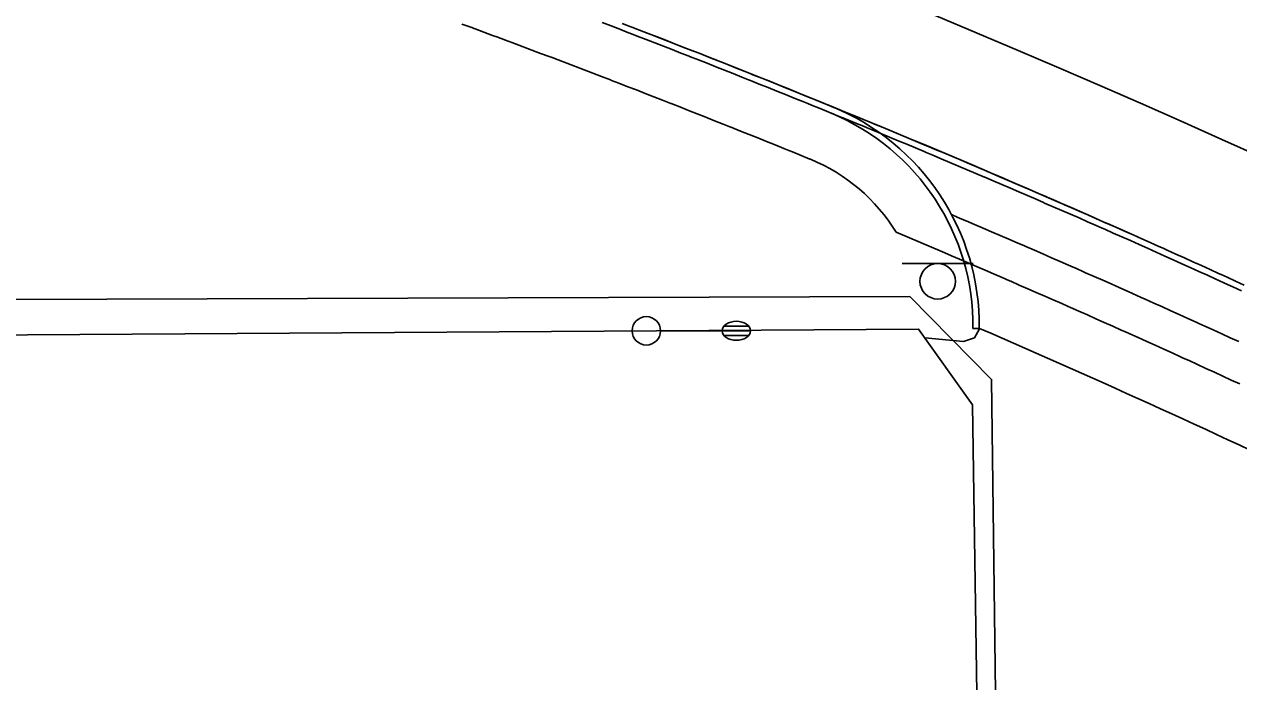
# Model space of a CAD drawing. Extents: x 2145380 to 2157287, y 139568 to 149130.
# Drawn here: x 2152893.8 to 2153021.8, y 142624.1 to 142693.5 of the extents above; entities that cross this region are included whole.
import ezdxf

# ---------------------------------------------------------------- set-up
doc = ezdxf.new("R2010")
doc.units = 0
for name, color, linetype in [('PR_PREVIOUSLY CONSTRUCTED', 7, 'Continuous'), ('TOPO_Asphalt', 7, 'Continuous'), ('TOPO_Fence', 7, 'Continuous'), ('TOPO_Light Pole', 7, 'Continuous'), ('TOPO_Sign', 7, 'Continuous')]:
    doc.layers.add(name, color=color, linetype=linetype)

# ---------------------------------------------------------------- blocks, each defined once
blk = doc.blocks.new('LP')
at = {"layer": 'TOPO_Light Pole'}
blk.add_line((3.81, 0), (20.32, 0), dxfattribs=at)
for points in [[(20.32, 0), (27.94, 0)], [(20.32, 0), (23.5, 0)], [(20.83, 1.27), (27.43, 1.27)], [(20.83, 1.27), (23.5, 1.27)], [(23.71, 1.27), (27.43, 1.27)], [(23.71, 0), (27.94, 0)], [(20.83, -1.27), (27.43, -1.27)], [(20.83, -1.27), (23.5, -1.27)], [(23.71, -1.27), (27.43, -1.27)]]:
    blk.add_lwpolyline(points, dxfattribs=at)
blk.add_circle((0, 0), 3.81, dxfattribs=at)
blk.add_ellipse((24.13, 0), major_axis=(3.81, 0), ratio=0.666667, dxfattribs=at)

msp = doc.modelspace()

# ---------------------------------------------------------------- linework, layer by layer
at = {"layer": 'PR_PREVIOUSLY CONSTRUCTED'}
msp.add_line((2152993.8, 142661.39), (2152994.48, 142661.4), dxfattribs=at)
for points in [[(2152939.91, 142693.49), (2152940.83, 142693.15), (2152941.76, 142692.81), (2152942.68, 142692.47), (2152943.14, 142692.3), (2152943.6, 142692.13), (2152944.52, 142691.78), (2152945.44, 142691.44), (2152946.36, 142691.09), (2152947.28, 142690.75), (2152948.2, 142690.4), (2152949.12, 142690.06), (2152949.42, 142689.95), (2152950.04, 142689.71), (2152950.96, 142689.36), (2152951.88, 142689.01), (2152952.8, 142688.66), (2152953.72, 142688.31), (2152954.64, 142687.95), (2152955.56, 142687.6), (2152955.68, 142687.55), (2152956.47, 142687.25), (2152957.39, 142686.89), (2152958.31, 142686.54), (2152959.22, 142686.18), (2152960.14, 142685.82), (2152961.06, 142685.47), (2152961.93, 142685.12), (2152961.97, 142685.11), (2152962.89, 142684.75), (2152963.8, 142684.39), (2152964.72, 142684.03), (2152965.63, 142683.67), (2152966.55, 142683.3), (2152967.46, 142682.94), (2152968.16, 142682.66), (2152968.37, 142682.58), (2152969.29, 142682.21), (2152970.2, 142681.84), (2152971.11, 142681.48), (2152972.02, 142681.11), (2152972.94, 142680.74), (2152973.85, 142680.37), (2152974.38, 142680.16), (2152974.76, 142680), (2152975.67, 142679.63), (2152976.58, 142679.26), (2152976.65, 142679.23)], [(2152954.71, 142693.65), (2152955.63, 142693.29), (2152956.55, 142692.94), (2152957.47, 142692.58), (2152957.6, 142692.54), (2152958.4, 142692.23), (2152959.32, 142691.87), (2152960.24, 142691.52), (2152961.16, 142691.16), (2152962.08, 142690.8), (2152963, 142690.44), (2152963.88, 142690.1), (2152963.92, 142690.08), (2152964.84, 142689.72), (2152965.76, 142689.36), (2152966.68, 142688.99), (2152967.6, 142688.63), (2152968.52, 142688.27), (2152969.44, 142687.9), (2152970.14, 142687.62), (2152970.35, 142687.53), (2152971.27, 142687.17), (2152972.19, 142686.8), (2152973.1, 142686.43), (2152974.02, 142686.06), (2152974.94, 142685.69), (2152975.85, 142685.32), (2152976.39, 142685.1), (2152976.77, 142684.95), (2152977.68, 142684.58), (2152978.6, 142684.21), (2152979.51, 142683.83), (2152980.43, 142683.46), (2152981.34, 142683.08), (2152982.26, 142682.71), (2152982.63, 142682.55), (2152983.17, 142682.33), (2152984.08, 142681.95), (2152984.99, 142681.57), (2152985.91, 142681.19), (2152986.82, 142680.81), (2152987.73, 142680.43), (2152988.64, 142680.05), (2152988.85, 142679.96), (2152989.55, 142679.67), (2152990.46, 142679.28), (2152991.37, 142678.9), (2152992.28, 142678.51), (2152993.19, 142678.13), (2152994.1, 142677.74), (2152995.01, 142677.35), (2152995.05, 142677.34), (2152995.92, 142676.97), (2152996.83, 142676.58), (2152997.74, 142676.19), (2152998.64, 142675.8), (2152999.55, 142675.4), (2153000.46, 142675.01), (2153001.24, 142674.67), (2153001.36, 142674.62), (2153002.27, 142674.23), (2153003.18, 142673.83), (2153004.08, 142673.44), (2153004.99, 142673.04), (2153005.89, 142672.64), (2153006.8, 142672.24), (2153007.41, 142671.97), (2153007.7, 142671.85), (2153008.6, 142671.45), (2153009.51, 142671.05), (2153010.41, 142670.65), (2153011.31, 142670.24), (2153012.22, 142669.84), (2153013.12, 142669.44), (2153013.57, 142669.24), (2153014.02, 142669.03), (2153014.92, 142668.63), (2153015.82, 142668.22), (2153016.72, 142667.82), (2153017.62, 142667.41), (2153018.52, 142667), (2153019.42, 142666.59), (2153019.71, 142666.46), (2153020.32, 142666.18), (2153021.22, 142665.77), (2153022.12, 142665.36)], [(2152956.79, 142693.56), (2152957.71, 142693.21), (2152957.84, 142693.16), (2152958.64, 142692.85), (2152959.56, 142692.5), (2152960.48, 142692.14), (2152961.4, 142691.78), (2152962.32, 142691.42), (2152963.24, 142691.06), (2152964.12, 142690.72), (2152964.17, 142690.7), (2152965.09, 142690.34), (2152966.01, 142689.98), (2152966.93, 142689.61), (2152967.84, 142689.25), (2152968.76, 142688.89), (2152969.68, 142688.52), (2152970.39, 142688.24), (2152970.6, 142688.15), (2152971.52, 142687.79), (2152972.44, 142687.42), (2152973.35, 142687.05), (2152974.27, 142686.68), (2152975.19, 142686.31), (2152976.1, 142685.94), (2152976.64, 142685.72), (2152977.02, 142685.57), (2152977.94, 142685.2), (2152978.85, 142684.82), (2152979.77, 142684.45), (2152980.68, 142684.07), (2152981.6, 142683.7), (2152982.51, 142683.32), (2152982.88, 142683.17), (2152983.42, 142682.95), (2152984.34, 142682.57), (2152985.25, 142682.19), (2152986.16, 142681.81), (2152987.08, 142681.43), (2152987.99, 142681.05), (2152988.9, 142680.66), (2152989.11, 142680.58), (2152989.81, 142680.28), (2152990.72, 142679.9), (2152991.63, 142679.51), (2152992.54, 142679.13), (2152993.45, 142678.74), (2152994.36, 142678.36), (2152995.27, 142677.97), (2152995.31, 142677.95), (2152996.18, 142677.58), (2152997.09, 142677.19), (2152998, 142676.8), (2152998.91, 142676.41), (2152999.82, 142676.02), (2153000.72, 142675.63), (2153001.5, 142675.29), (2153001.63, 142675.23), (2153002.54, 142674.84), (2153003.44, 142674.44), (2153004.35, 142674.05), (2153005.25, 142673.65), (2153006.16, 142673.25), (2153007.07, 142672.86), (2153007.68, 142672.58), (2153007.97, 142672.46), (2153008.87, 142672.06), (2153009.78, 142671.66), (2153010.68, 142671.26), (2153011.59, 142670.85), (2153012.49, 142670.45), (2153013.39, 142670.05), (2153013.84, 142669.85), (2153014.29, 142669.64), (2153015.19, 142669.24), (2153016.1, 142668.83), (2153017, 142668.43), (2153017.9, 142668.02), (2153018.8, 142667.61), (2153019.7, 142667.2), (2153019.98, 142667.07), (2153020.6, 142666.79), (2153021.5, 142666.38), (2153022.4, 142665.97)], [(2152991.54, 142673.4), (2152992.14, 142673.14), (2152993.05, 142672.75), (2152993.09, 142672.74), (2152993.95, 142672.37), (2152994.86, 142671.98), (2152995.76, 142671.59), (2152996.66, 142671.2), (2152997.57, 142670.81), (2152998.47, 142670.42), (2152999.25, 142670.09), (2152999.37, 142670.03), (2153000.28, 142669.64), (2153001.18, 142669.25), (2153002.08, 142668.85), (2153002.98, 142668.46), (2153003.88, 142668.06), (2153004.78, 142667.67), (2153005.39, 142667.4), (2153005.68, 142667.27), (2153006.58, 142666.87), (2153007.48, 142666.48), (2153008.38, 142666.08), (2153009.28, 142665.68), (2153010.18, 142665.28), (2153011.08, 142664.87), (2153011.52, 142664.67), (2153011.97, 142664.47), (2153012.87, 142664.07), (2153013.77, 142663.67), (2153014.66, 142663.26), (2153015.56, 142662.86), (2153016.46, 142662.45), (2153017.35, 142662.04), (2153017.63, 142661.91), (2153018.25, 142661.64), (2153019.14, 142661.23), (2153020.04, 142660.82), (2153020.93, 142660.41), (2153021.82, 142660)], [(2152985.7, 142671.53), (2152990.58, 142669.46), (2152991.48, 142669.08), (2152991.52, 142669.06), (2152992.38, 142668.69), (2152993.28, 142668.3), (2152994.18, 142667.92), (2152995.08, 142667.53), (2152995.98, 142667.14), (2152996.88, 142666.75), (2152997.66, 142666.42), (2152997.78, 142666.36), (2152998.68, 142665.97), (2152999.58, 142665.58), (2153000.48, 142665.19), (2153001.37, 142664.8), (2153002.27, 142664.4), (2153003.17, 142664.01), (2153003.78, 142663.74), (2153004.07, 142663.61), (2153004.96, 142663.22), (2153005.86, 142662.82), (2153006.76, 142662.42), (2153007.65, 142662.02), (2153008.55, 142661.62), (2153009.44, 142661.22), (2153009.89, 142661.02), (2153010.33, 142660.82), (2153011.23, 142660.42), (2153012.12, 142660.02), (2153013.02, 142659.62), (2153013.91, 142659.21), (2153014.8, 142658.81), (2153015.7, 142658.4), (2153015.98, 142658.27), (2153016.59, 142658), (2153017.48, 142657.59), (2153018.37, 142657.18), (2153019.26, 142656.77), (2153020.15, 142656.36), (2153021.04, 142655.95), (2153021.93, 142655.54)]]:
    msp.add_lwpolyline(points, dxfattribs=at)
for centre, radius, start, end in [((2152550.6, 141635.98), 1145.92, 60.40983, 90.40983), ((2152550.53, 141635.81), 1133.09, 66.03963, 68.81417), ((2152969.47, 142661.65), 24.33, 359.3847, 67.2678), ((2152969.47, 142661.65), 25, 359.4176, 67.7854), ((2152969.48, 142661.64), 19, 31.3845, 67.8201), ((2152550.6, 141635.98), 1117.37, 62.31018, 66.59337)]:
    msp.add_arc(centre, radius, start, end, dxfattribs=at)
at = {"layer": 'TOPO_Asphalt'}
msp.add_lwpolyline([(2152994.48, 142661.36), (2152993.95, 142660.41), (2152992.8, 142660.02), (2152988.73, 142660.39)], dxfattribs=at)
at = {"layer": 'TOPO_Fence'}
for points in [[(2153021.97, 142533.74), (2153012.51, 142534.42), (2153011.86, 142595.49), (2152996.52, 142595.46), (2152995.77, 142656.01), (2152987.13, 142664.77), (2152754.21, 142663.97), (2152757.9, 142608.38)], [(2153009.78, 142532.06), (2153009.57, 142592.25), (2152994.67, 142592.47), (2152993.74, 142653.32), (2152988.06, 142661.33), (2152755.87, 142659.85), (2152756.44, 142606.69)]]:
    msp.add_lwpolyline(points, dxfattribs=at)
at = {"layer": 'TOPO_Sign'}
for points in [[(2152986.33, 142668.23), (2152993.82, 142668.24)], [(2152990.08, 142668.23), (2152990.08, 142668.23)], [(2152988.21, 142666.36), (2152988.21, 142666.36)], [(2152991.94, 142666.36), (2152991.94, 142666.36)], [(2152990.08, 142664.49), (2152990.08, 142664.49)]]:
    msp.add_lwpolyline(points, dxfattribs=at)
for start, end in [(90, 180), (360, 90), (180, 270), (270, 0)]:
    msp.add_arc((2152990.08, 142666.36), 1.87, start, end, dxfattribs=at)

# ---------------------------------------------------------------- block references
at = {"layer": 'TOPO_Light Pole', "xscale": 0.39370000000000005, "yscale": 0.3937000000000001}
msp.add_blockref('LP', (2152959.35, 142661.14), dxfattribs=at)

doc.saveas('drawing.dxf')
